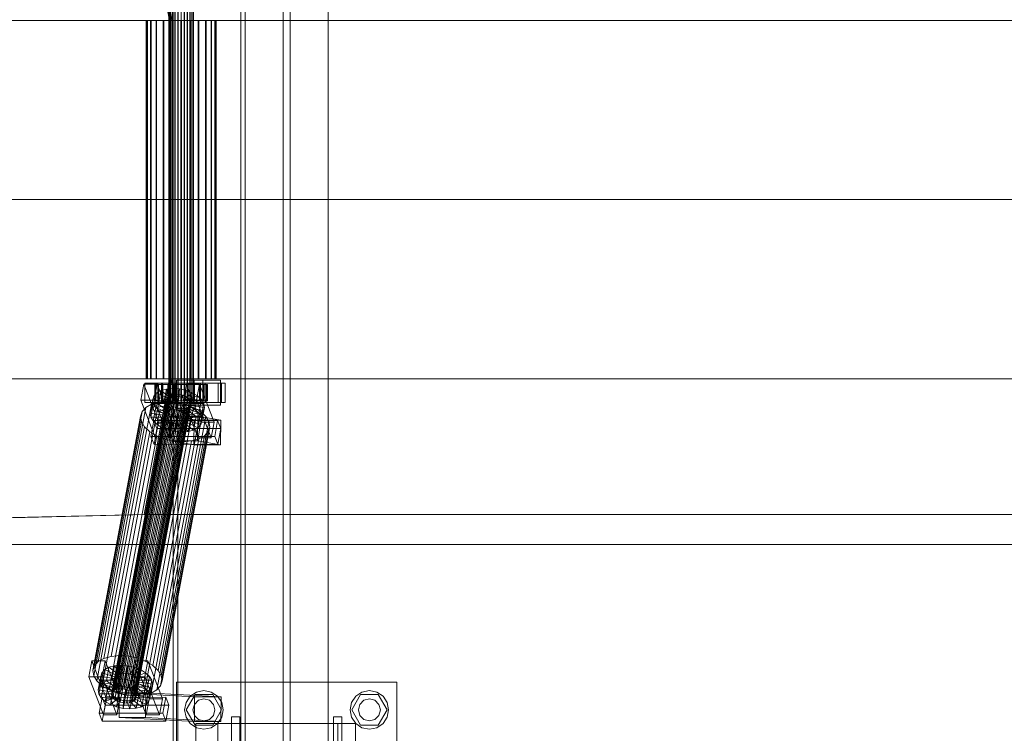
# Model space of a CAD drawing. Header units: millimetres. Extents: x -1970 to 61924, y -58230 to 6847.
# Tile 357 of 656: x 1812 to 2526, y -18387 to -17870. Entities that reach past the tile are written whole.
import ezdxf

# ---------------------------------------------------------------- set-up
doc = ezdxf.new("R2010")
doc.units = ezdxf.units.MM
doc.layers.add('superior_C01', color=7, linetype='Continuous', lineweight=0)

msp = doc.modelspace()

# ---------------------------------------------------------------- linework, layer by layer
at = {"layer": 'superior_C01'}
for p, q in [((1975.375, -17570), (1975.375, -18430)), ((2002.875, -17570), (2002.875, -18430)), ((2007.875, -18430), (2007.875, -17570)), ((2035.375, -18430), (2035.375, -17570)), ((1923.146, -17575), (1923.146, -18425)), ((1926.382, -18425), (1926.382, -17575)), ((1972.065, -18425), (1972.065, -17575)), ((1975.301, -17575), (1975.301, -18425)), ((1901.94, -17771.702), (1920.384, -17870)), ((1921.992, -17870), (1903.548, -17771.702)), ((1919.841, -18148), (1919.841, -17852)), ((1920.122, -18148), (1920.122, -17852)), ((1920.174, -18148), (1920.174, -17852)), ((1920.996, -18148), (1920.996, -17852)), ((1921.097, -18148), (1921.097, -17852)), ((1922.406, -18148), (1922.406, -17852)), ((1922.548, -18148), (1922.548, -17852)), ((1924.254, -18148), (1924.254, -17852)), ((1924.428, -18148), (1924.428, -17852)), ((1926.414, -18148), (1926.414, -17852)), ((1926.609, -18148), (1926.609, -17852)), ((1928.74, -18148), (1928.74, -17852)), ((1928.941, -18148), (1928.941, -17852)), ((1931.072, -18148), (1931.072, -17852)), ((1931.267, -18148), (1931.267, -17852)), ((1933.253, -18148), (1933.253, -17852)), ((1933.427, -18148), (1933.427, -17852)), ((1935.133, -18148), (1935.133, -17852)), ((1935.275, -18148), (1935.275, -17852)), ((1936.584, -18148), (1936.584, -17852)), ((1936.685, -18148), (1936.685, -17852)), ((1937.507, -17852), (1937.507, -18148)), ((1937.559, -18148), (1937.559, -17852)), ((1937.84, -18148), (1937.84, -17852)), ((995.816, -17870), (1920.384, -17870)), ((1921.992, -17870), (997.424, -17870)), ((1904.234, -17870), (1903.442, -17870)), ((1903.442, -17870), (1904.381, -17870)), ((1903.442, -18130), (1903.442, -17870)), ((1906.703, -17870), (1904.234, -17870)), ((1904.234, -18130), (1904.234, -17870)), ((1904.381, -17870), (1906.987, -17870)), ((1904.381, -18130), (1904.381, -17870)), ((1910.68, -17870), (1906.703, -17870)), ((1906.703, -18130), (1906.703, -17870)), ((1906.987, -17870), (1911.082, -17870)), ((1906.987, -18130), (1906.987, -17870)), ((1915.895, -17870), (1910.68, -17870)), ((1910.68, -18130), (1910.68, -17870)), ((1911.082, -17870), (1916.388, -17870)), ((1911.082, -18130), (1911.082, -17870)), ((1921.992, -17870), (1915.895, -17870)), ((1915.895, -18130), (1915.895, -17870)), ((1916.388, -17870), (1922.542, -17870)), ((1916.388, -18130), (1916.388, -17870)), ((1920.384, -17870), (1920.384, -18000)), ((1920.384, -17870), (2864.544, -17870)), ((1921.992, -18000), (1921.992, -17870)), ((2866.152, -17870), (1921.992, -17870)), ((1928.556, -17870), (1921.992, -17870)), ((1921.992, -18130), (1921.992, -17870)), ((1922.542, -17870), (1929.125, -17870)), ((1922.542, -18130), (1922.542, -17870)), ((1935.139, -17870), (1928.556, -17870)), ((1928.556, -18130), (1928.556, -17870)), ((1929.125, -17870), (1935.689, -17870)), ((1929.125, -18130), (1929.125, -17870)), ((1941.293, -17870), (1935.139, -17870)), ((1935.139, -18130), (1935.139, -17870)), ((1935.689, -17870), (1941.786, -17870)), ((1935.689, -18130), (1935.689, -17870)), ((1946.599, -17870), (1941.293, -17870)), ((1941.293, -18130), (1941.293, -17870)), ((1941.786, -17870), (1947.001, -17870)), ((1941.786, -18130), (1941.786, -17870)), ((1950.694, -17870), (1946.599, -17870)), ((1946.599, -18130), (1946.599, -17870)), ((1947.001, -17870), (1950.978, -17870)), ((1947.001, -18130), (1947.001, -17870)), ((1953.3, -17870), (1950.694, -17870)), ((1950.694, -18130), (1950.694, -17870)), ((1950.978, -17870), (1953.447, -17870)), ((1950.978, -18130), (1950.978, -17870)), ((1954.239, -17870), (1953.3, -17870)), ((1953.3, -17870), (1953.3, -18130)), ((1953.447, -17870), (1954.239, -17870)), ((1953.447, -18130), (1953.447, -17870)), ((1954.239, -18130), (1954.239, -17870)), ((995.816, -18000), (1920.384, -18000)), ((1921.992, -18000), (997.424, -18000)), ((1920.384, -18000), (1920.384, -18130)), ((1920.384, -18000), (2864.544, -18000)), ((1921.992, -18130), (1921.992, -18000)), ((2866.152, -18000), (1921.992, -18000)), ((995.816, -18130), (1920.384, -18130)), ((1921.992, -18130), (997.424, -18130)), ((1901.79, -18133.859), (1899.638, -18145.327)), ((1911.419, -18133.847), (1901.79, -18133.859)), ((1912.422, -18161.391), (1901.79, -18133.859)), ((1920.384, -18130), (1901.94, -18228.298)), ((1912.047, -18133), (1902.417, -18133)), ((1902.417, -18133), (1902.417, -18147)), ((1915.359, -18133), (1902.417, -18133)), ((1904.381, -18130), (1903.442, -18130)), ((1903.442, -18130), (1904.234, -18130)), ((1903.548, -18228.298), (1921.992, -18130)), ((1904.234, -18130), (1906.703, -18130)), ((1906.987, -18130), (1904.381, -18130)), ((1906.703, -18130), (1910.68, -18130)), ((1911.082, -18130), (1906.987, -18130)), ((1909.267, -18145.315), (1911.419, -18133.847)), ((1910.434, -18134), (1909.842, -18134)), ((1909.842, -18134), (1919.841, -18134)), ((1909.842, -18146), (1909.842, -18134)), ((1909.842, -18134), (1910.544, -18134)), ((1912.281, -18134), (1910.434, -18134)), ((1910.434, -18134), (1920.122, -18134)), ((1910.434, -18146), (1910.434, -18134)), ((1910.544, -18134), (1920.174, -18134)), ((1910.544, -18146), (1910.544, -18134)), ((1910.544, -18134), (1912.493, -18134)), ((1910.68, -18130), (1915.895, -18130)), ((1916.388, -18130), (1911.082, -18130)), ((1911.419, -18133.847), (1922.052, -18161.379)), ((1958.153, -18133), (1911.93, -18133)), ((1911.93, -18133), (1911.93, -18147)), ((1914.627, -18133), (1911.93, -18133)), ((1912.047, -18147), (1912.047, -18133)), ((1912.047, -18133), (1924.988, -18133)), ((1915.256, -18134), (1912.281, -18134)), ((1912.281, -18134), (1920.996, -18134)), ((1912.281, -18146), (1912.281, -18134)), ((1912.493, -18134), (1921.097, -18134)), ((1912.493, -18146), (1912.493, -18134)), ((1912.493, -18134), (1915.557, -18134)), ((1914.627, -18147), (1914.627, -18133)), ((1914.627, -18133), (1960.849, -18133)), ((1919.157, -18134), (1915.256, -18134)), ((1915.256, -18134), (1922.406, -18134)), ((1915.256, -18146), (1915.256, -18134)), ((1915.359, -18147), (1915.359, -18133)), ((1915.359, -18133), (1924.988, -18133)), ((1915.557, -18134), (1922.548, -18134)), ((1915.557, -18146), (1915.557, -18134)), ((1915.557, -18134), (1919.525, -18134)), ((1915.895, -18130), (1921.992, -18130)), ((1922.542, -18130), (1916.388, -18130)), ((1923.718, -18134), (1919.157, -18134)), ((1919.157, -18134), (1924.254, -18134)), ((1919.157, -18146), (1919.157, -18134)), ((1919.525, -18134), (1924.428, -18134)), ((1919.525, -18146), (1919.525, -18134)), ((1919.525, -18134), (1924.129, -18134)), ((1919.841, -18134), (1920.122, -18134)), ((1919.841, -18134), (1919.841, -18146)), ((1920.174, -18134), (1919.841, -18134)), ((1920.122, -18134), (1920.996, -18134)), ((1920.122, -18134), (1920.122, -18146)), ((1920.174, -18134), (1920.174, -18146)), ((1921.097, -18134), (1920.174, -18134)), ((1920.384, -18130), (2864.544, -18130)), ((1920.996, -18134), (1922.406, -18134)), ((1920.996, -18134), (1920.996, -18146)), ((1921.097, -18134), (1921.097, -18146)), ((1922.548, -18134), (1921.097, -18134)), ((2866.152, -18130), (1921.992, -18130)), ((1921.992, -18130), (1928.556, -18130)), ((1922.406, -18134), (1924.254, -18134)), ((1922.406, -18134), (1922.406, -18146)), ((1929.125, -18130), (1922.542, -18130)), ((1922.548, -18134), (1922.548, -18146)), ((1924.428, -18134), (1922.548, -18134)), ((1928.628, -18134), (1923.718, -18134)), ((1923.718, -18134), (1926.414, -18134)), ((1923.718, -18146), (1923.718, -18134)), ((1924.129, -18134), (1926.609, -18134)), ((1924.129, -18146), (1924.129, -18134)), ((1924.129, -18134), (1929.053, -18134)), ((1924.254, -18134), (1926.414, -18134)), ((1924.254, -18134), (1924.254, -18146)), ((1924.428, -18134), (1924.428, -18146)), ((1926.609, -18134), (1924.428, -18134)), ((1924.988, -18133), (1924.988, -18147)), ((1944.671, -18131), (1925.412, -18131)), ((1925.412, -18131), (1925.412, -18149)), ((1938.246, -18131), (1925.412, -18131)), ((1926.414, -18134), (1928.74, -18134)), ((1926.414, -18134), (1926.414, -18146)), ((1926.609, -18134), (1926.609, -18146)), ((1928.941, -18134), (1926.609, -18134)), ((1928.556, -18130), (1935.139, -18130)), ((1933.552, -18134), (1928.628, -18134)), ((1928.628, -18134), (1928.74, -18134)), ((1928.628, -18146), (1928.628, -18134)), ((1928.74, -18134), (1931.072, -18134)), ((1928.74, -18134), (1928.74, -18146)), ((1929.053, -18134), (1928.941, -18134)), ((1928.941, -18134), (1928.941, -18146)), ((1931.267, -18134), (1928.941, -18134)), ((1929.053, -18146), (1929.053, -18134)), ((1929.053, -18134), (1933.963, -18134)), ((1935.689, -18130), (1929.125, -18130)), ((1932.604, -18133.821), (1930.453, -18145.289)), ((1933.552, -18134), (1931.072, -18134)), ((1931.072, -18134), (1933.253, -18134)), ((1931.072, -18134), (1931.072, -18146)), ((1933.963, -18134), (1931.267, -18134)), ((1931.267, -18134), (1931.267, -18146)), ((1933.427, -18134), (1931.267, -18134)), ((1942.234, -18133.809), (1932.604, -18133.821)), ((1943.237, -18161.353), (1932.604, -18133.821)), ((1942.862, -18133), (1933.232, -18133)), ((1933.232, -18133), (1933.232, -18147)), ((1946.174, -18133), (1933.232, -18133)), ((1938.156, -18134), (1933.253, -18134)), ((1933.253, -18134), (1935.133, -18134)), ((1933.253, -18134), (1933.253, -18146)), ((1938.524, -18134), (1933.427, -18134)), ((1933.427, -18134), (1933.427, -18146)), ((1935.275, -18134), (1933.427, -18134)), ((1938.156, -18134), (1933.552, -18134)), ((1933.552, -18146), (1933.552, -18134)), ((1933.963, -18146), (1933.963, -18134)), ((1933.963, -18134), (1938.524, -18134)), ((1942.124, -18134), (1935.133, -18134)), ((1935.133, -18134), (1936.584, -18134)), ((1935.133, -18134), (1935.133, -18146)), ((1935.139, -18130), (1941.293, -18130)), ((1942.425, -18134), (1935.275, -18134)), ((1935.275, -18134), (1935.275, -18146)), ((1936.685, -18134), (1935.275, -18134)), ((1941.786, -18130), (1935.689, -18130)), ((1945.188, -18134), (1936.584, -18134)), ((1936.584, -18134), (1937.507, -18134)), ((1936.584, -18134), (1936.584, -18146)), ((1945.4, -18134), (1936.685, -18134)), ((1936.685, -18134), (1936.685, -18146)), ((1937.559, -18134), (1936.685, -18134)), ((1937.507, -18134), (1947.137, -18134)), ((1937.507, -18146), (1937.507, -18134)), ((1937.507, -18134), (1937.84, -18134)), ((1947.247, -18134), (1937.559, -18134)), ((1937.559, -18134), (1937.559, -18146)), ((1937.84, -18134), (1937.559, -18134)), ((1947.839, -18134), (1937.84, -18134)), ((1937.84, -18134), (1937.84, -18146)), ((1942.124, -18134), (1938.156, -18134)), ((1938.156, -18146), (1938.156, -18134)), ((1938.246, -18149), (1938.246, -18131)), ((1938.246, -18131), (1957.505, -18131)), ((1938.524, -18146), (1938.524, -18134)), ((1938.524, -18134), (1942.425, -18134)), ((1940.082, -18145.277), (1942.234, -18133.809)), ((1941.293, -18130), (1946.599, -18130)), ((1947.001, -18130), (1941.786, -18130)), ((1945.188, -18134), (1942.124, -18134)), ((1942.124, -18146), (1942.124, -18134)), ((1942.234, -18133.809), (1952.867, -18161.341)), ((1942.425, -18146), (1942.425, -18134)), ((1942.425, -18134), (1945.4, -18134)), ((1942.862, -18147), (1942.862, -18133)), ((1942.862, -18133), (1955.803, -18133)), ((1944.671, -18149), (1944.671, -18131)), ((1944.671, -18131), (1957.505, -18131)), ((1947.137, -18134), (1945.188, -18134)), ((1945.188, -18146), (1945.188, -18134)), ((1945.4, -18146), (1945.4, -18134)), ((1945.4, -18134), (1947.247, -18134)), ((1946.174, -18147), (1946.174, -18133)), ((1946.174, -18133), (1955.803, -18133)), ((1946.599, -18130), (1950.694, -18130)), ((1950.978, -18130), (1947.001, -18130)), ((1947.137, -18134), (1947.137, -18146)), ((1947.839, -18134), (1947.137, -18134)), ((1947.247, -18146), (1947.247, -18134)), ((1947.247, -18134), (1947.839, -18134)), ((1947.839, -18146), (1947.839, -18134)), ((1950.694, -18130), (1953.3, -18130)), ((1953.447, -18130), (1950.978, -18130)), ((1953.3, -18130), (1954.239, -18130)), ((1954.239, -18130), (1953.447, -18130)), ((1955.803, -18133), (1955.803, -18147)), ((1957.505, -18131), (1957.505, -18149)), ((1958.153, -18147), (1958.153, -18133)), ((1958.153, -18133), (1960.849, -18133)), ((1960.849, -18133), (1960.849, -18147)), ((1881.084, -18355.541), (1921.201, -18141.742)), ((1882.975, -18355.022), (1923.092, -18141.224)), ((1885.15, -18354.844), (1925.267, -18141.045)), ((1887.461, -18355.017), (1927.578, -18141.218)), ((1889.751, -18355.53), (1929.867, -18141.731)), ((1911.039, -18140.156), (1909.003, -18142.416)), ((1909.195, -18149.985), (1911.039, -18140.156)), ((1914.16, -18138.419), (1911.039, -18140.156)), ((1911.039, -18140.156), (1919.415, -18144.203)), ((1912.315, -18148.249), (1914.16, -18138.419)), ((1918.152, -18137.325), (1914.16, -18138.419)), ((1914.16, -18138.419), (1920.893, -18143.38)), ((1916.308, -18147.155), (1918.152, -18137.325)), ((1922.744, -18136.948), (1918.152, -18137.325)), ((1918.152, -18137.325), (1922.784, -18142.862)), ((1921.201, -18141.742), (1919.722, -18142.565)), ((1920.9, -18146.777), (1922.744, -18136.948)), ((1923.092, -18141.224), (1921.201, -18141.742)), ((1927.623, -18137.313), (1922.744, -18136.948)), ((1922.744, -18136.948), (1924.959, -18142.683)), ((1925.267, -18141.045), (1923.092, -18141.224)), ((1927.578, -18141.218), (1925.267, -18141.045)), ((1925.779, -18147.143), (1927.623, -18137.313)), ((1927.623, -18137.313), (1927.27, -18142.856)), ((1929.867, -18141.731), (1927.578, -18141.218)), ((1932.456, -18138.396), (1927.623, -18137.313)), ((1932.456, -18138.396), (1929.56, -18143.369)), ((1931.979, -18142.549), (1929.867, -18141.731)), ((1930.612, -18148.226), (1932.456, -18138.396)), ((1936.914, -18140.123), (1931.672, -18144.188)), ((1936.914, -18140.123), (1932.456, -18138.396)), ((1935.07, -18149.953), (1936.914, -18140.123)), ((1940.694, -18142.377), (1936.914, -18140.123)), ((1872.808, -18332.659), (1907.391, -18148.35)), ((1878.145, -18331.197), (1912.728, -18146.887)), ((1878.257, -18358.68), (1918.373, -18144.881)), ((1878.477, -18360.017), (1918.594, -18146.218)), ((1878.642, -18357.434), (1918.758, -18143.635)), ((1879.289, -18361.352), (1919.405, -18147.554)), ((1879.606, -18356.363), (1919.722, -18142.565)), ((1880.635, -18362.596), (1920.752, -18148.798)), ((1884.284, -18330.692), (1918.867, -18146.383)), ((1890.806, -18331.181), (1925.39, -18146.872)), ((1891.863, -18356.348), (1931.979, -18142.549)), ((1893.653, -18357.415), (1933.769, -18143.617)), ((1894.999, -18358.659), (1935.116, -18144.861)), ((1895.646, -18362.578), (1935.763, -18148.779)), ((1935.927, -18146.196), (1895.811, -18359.995)), ((1896.031, -18361.332), (1936.148, -18147.533)), ((1897.268, -18332.629), (1931.851, -18148.32)), ((1899.638, -18145.327), (1909.267, -18145.315)), ((1899.638, -18145.327), (1910.27, -18172.859)), ((1902.417, -18147), (1912.047, -18147)), ((1902.417, -18147), (1915.359, -18147)), ((1907.391, -18148.35), (1903.22, -18150.672)), ((1906.346, -18154.877), (1908.191, -18145.047)), ((1906.812, -18157.698), (1908.657, -18147.868)), ((1907.159, -18152.246), (1909.003, -18142.416)), ((1912.728, -18146.887), (1907.391, -18148.35)), ((1909.003, -18142.416), (1908.191, -18145.047)), ((1908.191, -18145.047), (1918.066, -18146.52)), ((1908.191, -18145.047), (1908.657, -18147.868)), ((1908.657, -18147.868), (1918.286, -18147.856)), ((1908.657, -18147.868), (1910.369, -18150.688)), ((1909.003, -18142.416), (1918.451, -18145.274)), ((1909.195, -18149.985), (1912.315, -18148.249)), ((1919.9, -18172.847), (1909.267, -18145.315)), ((1919.841, -18146), (1909.842, -18146)), ((1909.842, -18146), (1910.434, -18146)), ((1910.544, -18146), (1909.842, -18146)), ((1920.122, -18146), (1910.434, -18146)), ((1910.434, -18146), (1912.281, -18146)), ((1920.174, -18146), (1910.544, -18146)), ((1912.493, -18146), (1910.544, -18146)), ((1911.93, -18147), (1958.153, -18147)), ((1911.93, -18147), (1914.627, -18147)), ((1924.988, -18147), (1912.047, -18147)), ((1920.996, -18146), (1912.281, -18146)), ((1912.281, -18146), (1915.256, -18146)), ((1912.315, -18148.249), (1916.308, -18147.155)), ((1919.049, -18153.21), (1912.315, -18148.249)), ((1921.097, -18146), (1912.493, -18146)), ((1915.557, -18146), (1912.493, -18146)), ((1918.867, -18146.383), (1912.728, -18146.887)), ((1960.849, -18147), (1914.627, -18147)), ((1922.406, -18146), (1915.256, -18146)), ((1915.256, -18146), (1919.157, -18146)), ((1924.988, -18147), (1915.359, -18147)), ((1922.548, -18146), (1915.557, -18146)), ((1919.525, -18146), (1915.557, -18146)), ((1918.066, -18146.52), (1916.221, -18156.35)), ((1916.308, -18147.155), (1920.9, -18146.777)), ((1920.94, -18152.692), (1916.308, -18147.155)), ((1918.286, -18147.856), (1916.442, -18157.686)), ((1918.451, -18145.274), (1916.606, -18155.103)), ((1919.415, -18144.203), (1917.571, -18154.033)), ((1918.066, -18146.52), (1918.451, -18145.274)), ((1918.286, -18147.856), (1918.066, -18146.52)), ((1919.098, -18149.192), (1918.286, -18147.856)), ((1918.758, -18143.635), (1918.373, -18144.881)), ((1918.373, -18144.881), (1918.594, -18146.218)), ((1918.451, -18145.274), (1919.415, -18144.203)), ((1918.594, -18146.218), (1919.405, -18147.554)), ((1919.722, -18142.565), (1918.758, -18143.635)), ((1925.39, -18146.872), (1918.867, -18146.383)), ((1920.893, -18143.38), (1919.049, -18153.21)), ((1924.254, -18146), (1919.157, -18146)), ((1919.157, -18146), (1923.718, -18146)), ((1919.405, -18147.554), (1920.752, -18148.798)), ((1919.415, -18144.203), (1920.893, -18143.38)), ((1924.428, -18146), (1919.525, -18146)), ((1924.129, -18146), (1919.525, -18146)), ((1920.122, -18146), (1919.841, -18146)), ((1919.841, -18146), (1920.174, -18146)), ((1920.174, -18148), (1919.841, -18148)), ((1919.841, -18148), (1920.122, -18148)), ((1920.996, -18146), (1920.122, -18146)), ((1920.122, -18148), (1920.996, -18148)), ((1920.174, -18146), (1921.097, -18146)), ((1921.097, -18148), (1920.174, -18148)), ((1920.752, -18148.798), (1922.542, -18149.865)), ((1920.893, -18143.38), (1922.784, -18142.862)), ((1923.115, -18152.513), (1920.9, -18146.777)), ((1920.9, -18146.777), (1925.779, -18147.143)), ((1922.784, -18142.862), (1920.94, -18152.692)), ((1922.406, -18146), (1920.996, -18146)), ((1920.996, -18148), (1922.406, -18148)), ((1921.097, -18146), (1922.548, -18146)), ((1922.548, -18148), (1921.097, -18148)), ((1924.254, -18146), (1922.406, -18146)), ((1922.406, -18148), (1924.254, -18148)), ((1922.548, -18146), (1924.428, -18146)), ((1924.428, -18148), (1922.548, -18148)), ((1922.784, -18142.862), (1924.959, -18142.683)), ((1924.959, -18142.683), (1923.115, -18152.513)), ((1926.414, -18146), (1923.718, -18146)), ((1923.718, -18146), (1928.628, -18146)), ((1926.609, -18146), (1924.129, -18146)), ((1929.053, -18146), (1924.129, -18146)), ((1926.414, -18146), (1924.254, -18146)), ((1924.254, -18148), (1926.414, -18148)), ((1924.428, -18146), (1926.609, -18146)), ((1926.609, -18148), (1924.428, -18148)), ((1924.959, -18142.683), (1927.27, -18142.856)), ((1931.851, -18148.32), (1925.39, -18146.872)), ((1925.412, -18149), (1944.671, -18149)), ((1938.246, -18149), (1925.412, -18149)), ((1927.27, -18142.856), (1925.426, -18152.686)), ((1925.426, -18152.686), (1925.779, -18147.143)), ((1925.779, -18147.143), (1930.612, -18148.226)), ((1928.74, -18146), (1926.414, -18146)), ((1926.414, -18148), (1928.74, -18148)), ((1926.609, -18146), (1928.941, -18146)), ((1928.941, -18148), (1926.609, -18148)), ((1927.27, -18142.856), (1929.56, -18143.369)), ((1929.56, -18143.369), (1927.715, -18153.199)), ((1927.715, -18153.199), (1930.612, -18148.226)), ((1928.74, -18146), (1928.628, -18146)), ((1928.628, -18146), (1933.552, -18146)), ((1931.072, -18146), (1928.74, -18146)), ((1928.74, -18148), (1931.072, -18148)), ((1928.941, -18146), (1929.053, -18146)), ((1928.941, -18146), (1931.267, -18146)), ((1931.267, -18148), (1928.941, -18148)), ((1933.963, -18146), (1929.053, -18146)), ((1929.56, -18143.369), (1931.672, -18144.188)), ((1931.672, -18144.188), (1929.827, -18154.017)), ((1930.453, -18145.289), (1940.082, -18145.277)), ((1930.453, -18145.289), (1941.085, -18172.821)), ((1930.612, -18148.226), (1935.07, -18149.953)), ((1933.253, -18146), (1931.072, -18146)), ((1931.072, -18146), (1933.552, -18146)), ((1931.072, -18148), (1933.253, -18148)), ((1931.267, -18146), (1933.963, -18146)), ((1931.267, -18146), (1933.427, -18146)), ((1933.427, -18148), (1931.267, -18148)), ((1933.462, -18145.255), (1931.617, -18155.085)), ((1931.672, -18144.188), (1933.462, -18145.255)), ((1937.811, -18150.629), (1931.851, -18148.32)), ((1933.769, -18143.617), (1931.979, -18142.549)), ((1934.808, -18146.499), (1932.964, -18156.329)), ((1933.232, -18147), (1942.862, -18147)), ((1933.232, -18147), (1946.174, -18147)), ((1935.133, -18146), (1933.253, -18146)), ((1933.253, -18146), (1938.156, -18146)), ((1933.253, -18148), (1935.133, -18148)), ((1933.427, -18146), (1938.524, -18146)), ((1933.427, -18146), (1935.275, -18146)), ((1935.275, -18148), (1933.427, -18148)), ((1940.694, -18142.377), (1933.462, -18145.255)), ((1933.462, -18145.255), (1934.808, -18146.499)), ((1933.552, -18146), (1938.156, -18146)), ((1935.116, -18144.861), (1933.769, -18143.617)), ((1933.775, -18157.665), (1935.62, -18147.835)), ((1938.524, -18146), (1933.963, -18146)), ((1934.798, -18149.85), (1935.763, -18148.779)), ((1943.537, -18145.003), (1934.808, -18146.499)), ((1934.808, -18146.499), (1935.62, -18147.835)), ((1935.927, -18146.196), (1935.116, -18144.861)), ((1936.584, -18146), (1935.133, -18146)), ((1935.133, -18146), (1942.124, -18146)), ((1935.133, -18148), (1936.584, -18148)), ((1935.275, -18146), (1942.425, -18146)), ((1935.275, -18146), (1936.685, -18146)), ((1936.685, -18148), (1935.275, -18148)), ((1935.62, -18147.835), (1945.249, -18147.823)), ((1935.62, -18147.835), (1935.84, -18149.171)), ((1935.763, -18148.779), (1936.148, -18147.533)), ((1936.148, -18147.533), (1935.927, -18146.196)), ((1937.507, -18146), (1936.584, -18146)), ((1936.584, -18146), (1945.188, -18146)), ((1936.584, -18148), (1937.507, -18148)), ((1936.685, -18146), (1945.4, -18146)), ((1936.685, -18146), (1937.559, -18146)), ((1937.559, -18148), (1936.685, -18148)), ((1947.137, -18146), (1937.507, -18146)), ((1937.84, -18146), (1937.507, -18146)), ((1937.507, -18148), (1937.84, -18148)), ((1937.559, -18146), (1947.247, -18146)), ((1937.559, -18146), (1937.84, -18146)), ((1937.84, -18148), (1937.559, -18148)), ((1937.84, -18146), (1947.839, -18146)), ((1938.156, -18146), (1942.124, -18146)), ((1957.505, -18149), (1938.246, -18149)), ((1942.425, -18146), (1938.524, -18146)), ((1938.849, -18152.207), (1940.694, -18142.377)), ((1950.715, -18172.809), (1940.082, -18145.277)), ((1943.537, -18145.003), (1940.694, -18142.377)), ((1941.692, -18154.833), (1943.537, -18145.003)), ((1942.124, -18146), (1945.188, -18146)), ((1945.4, -18146), (1942.425, -18146)), ((1955.803, -18147), (1942.862, -18147)), ((1945.249, -18147.823), (1943.405, -18157.653)), ((1945.249, -18147.823), (1943.537, -18145.003)), ((1957.505, -18149), (1944.671, -18149)), ((1945.188, -18146), (1947.137, -18146)), ((1945.715, -18150.644), (1945.249, -18147.823)), ((1947.247, -18146), (1945.4, -18146)), ((1955.803, -18147), (1946.174, -18147)), ((1947.137, -18146), (1947.839, -18146)), ((1947.839, -18146), (1947.247, -18146)), ((1960.849, -18147), (1958.153, -18147)), ((1865.915, -18338.003), (1900.498, -18153.694)), ((1868.637, -18334.981), (1903.22, -18150.672)), ((1882.425, -18363.664), (1922.542, -18149.865)), ((1884.537, -18364.482), (1924.654, -18150.683)), ((1886.827, -18364.995), (1926.943, -18151.196)), ((1889.138, -18365.168), (1929.254, -18151.369)), ((1891.313, -18364.989), (1931.429, -18151.191)), ((1893.204, -18364.471), (1933.32, -18150.672)), ((1894.682, -18363.648), (1934.798, -18149.85)), ((1900.498, -18153.694), (1899.412, -18157.211)), ((1903.22, -18150.672), (1900.498, -18153.694)), ((1903.228, -18334.938), (1937.811, -18150.629)), ((1906.346, -18154.877), (1907.159, -18152.246)), ((1916.221, -18156.35), (1906.346, -18154.877)), ((1906.812, -18157.698), (1906.346, -18154.877)), ((1907.159, -18152.246), (1909.195, -18149.985)), ((1916.606, -18155.103), (1907.159, -18152.246)), ((1908.28, -18337.95), (1942.863, -18153.641)), ((1908.525, -18160.518), (1910.369, -18150.688)), ((1917.571, -18154.033), (1909.195, -18149.985)), ((1910.369, -18150.688), (1919.098, -18149.192)), ((1910.369, -18150.688), (1913.212, -18153.314)), ((1911.368, -18163.144), (1913.212, -18153.314)), ((1913.212, -18153.314), (1920.444, -18150.436)), ((1913.212, -18153.314), (1916.992, -18155.567)), ((1915.147, -18165.397), (1916.992, -18155.567)), ((1916.606, -18155.103), (1916.221, -18156.35)), ((1917.571, -18154.033), (1916.606, -18155.103)), ((1916.992, -18155.567), (1922.234, -18151.503)), ((1916.992, -18155.567), (1921.45, -18157.295)), ((1919.098, -18149.192), (1917.253, -18159.022)), ((1919.049, -18153.21), (1917.571, -18154.033)), ((1920.444, -18150.436), (1918.6, -18160.266)), ((1920.94, -18152.692), (1919.049, -18153.21)), ((1920.444, -18150.436), (1919.098, -18149.192)), ((1922.234, -18151.503), (1920.39, -18161.333)), ((1922.234, -18151.503), (1920.444, -18150.436)), ((1923.115, -18152.513), (1920.94, -18152.692)), ((1921.45, -18157.295), (1924.346, -18152.321)), ((1924.346, -18152.321), (1922.234, -18151.503)), ((1924.346, -18152.321), (1922.502, -18162.151)), ((1922.542, -18149.865), (1924.654, -18150.683)), ((1925.426, -18152.686), (1923.115, -18152.513)), ((1926.636, -18152.835), (1924.346, -18152.321)), ((1924.654, -18150.683), (1926.943, -18151.196)), ((1926.636, -18152.835), (1924.791, -18162.664)), ((1927.715, -18153.199), (1925.426, -18152.686)), ((1926.283, -18158.378), (1926.636, -18152.835)), ((1928.947, -18153.008), (1926.636, -18152.835)), ((1926.943, -18151.196), (1929.254, -18151.369)), ((1928.947, -18153.008), (1927.102, -18162.837)), ((1929.827, -18154.017), (1927.715, -18153.199)), ((1931.122, -18152.829), (1928.947, -18153.008)), ((1931.162, -18158.743), (1928.947, -18153.008)), ((1929.254, -18151.369), (1931.429, -18151.191)), ((1931.122, -18152.829), (1929.277, -18162.659)), ((1929.827, -18154.017), (1935.07, -18149.953)), ((1931.617, -18155.085), (1929.827, -18154.017)), ((1933.013, -18152.311), (1931.122, -18152.829)), ((1935.754, -18158.366), (1931.122, -18152.829)), ((1933.013, -18152.311), (1931.168, -18162.14)), ((1931.429, -18151.191), (1933.32, -18150.672)), ((1931.617, -18155.085), (1938.849, -18152.207)), ((1932.964, -18156.329), (1931.617, -18155.085)), ((1934.491, -18151.488), (1932.647, -18161.318)), ((1932.964, -18156.329), (1941.692, -18154.833)), ((1934.491, -18151.488), (1933.013, -18152.311)), ((1939.746, -18157.272), (1933.013, -18152.311)), ((1933.32, -18150.672), (1934.798, -18149.85)), ((1935.455, -18150.417), (1933.611, -18160.247)), ((1935.84, -18149.171), (1933.996, -18159.001)), ((1935.455, -18150.417), (1934.491, -18151.488)), ((1942.867, -18155.535), (1934.491, -18151.488)), ((1935.07, -18149.953), (1938.849, -18152.207)), ((1935.84, -18149.171), (1935.455, -18150.417)), ((1944.903, -18153.275), (1935.455, -18150.417)), ((1945.715, -18150.644), (1935.84, -18149.171)), ((1942.863, -18153.641), (1937.811, -18150.629)), ((1938.849, -18152.207), (1941.692, -18154.833)), ((1939.746, -18157.272), (1942.867, -18155.535)), ((1941.022, -18165.365), (1942.867, -18155.535)), ((1941.692, -18154.833), (1943.405, -18157.653)), ((1946.663, -18157.152), (1942.863, -18153.641)), ((1942.867, -18155.535), (1944.903, -18153.275)), ((1943.058, -18163.105), (1944.903, -18153.275)), ((1943.871, -18160.474), (1945.715, -18150.644)), ((1944.903, -18153.275), (1945.715, -18150.644)), ((1864.829, -18341.52), (1899.412, -18157.211)), ((1865.451, -18345.291), (1900.034, -18160.982)), ((1899.412, -18157.211), (1900.034, -18160.982)), ((1900.034, -18160.982), (1902.324, -18164.752)), ((1916.442, -18157.686), (1906.812, -18157.698)), ((1908.525, -18160.518), (1906.812, -18157.698)), ((1909.09, -18160.247), (1906.939, -18171.715)), ((1917.253, -18159.022), (1908.525, -18160.518)), ((1911.368, -18163.144), (1908.525, -18160.518)), ((1955.313, -18160.19), (1909.09, -18160.247)), ((1911.306, -18165.983), (1909.09, -18160.247)), ((1910.27, -18172.859), (1912.422, -18161.391)), ((1918.6, -18160.266), (1911.368, -18163.144)), ((1915.147, -18165.397), (1911.368, -18163.144)), ((1912.08, -18341.461), (1946.663, -18157.152)), ((1912.422, -18161.391), (1922.052, -18161.379)), ((1948.953, -18160.922), (1914.37, -18345.231)), ((1920.39, -18161.333), (1915.147, -18165.397)), ((1916.221, -18156.35), (1916.442, -18157.686)), ((1916.442, -18157.686), (1917.253, -18159.022)), ((1917.253, -18159.022), (1918.6, -18160.266)), ((1918.6, -18160.266), (1920.39, -18161.333)), ((1919.605, -18167.125), (1921.45, -18157.295)), ((1922.502, -18162.151), (1919.605, -18167.125)), ((1922.052, -18161.379), (1919.9, -18172.847)), ((1920.39, -18161.333), (1922.502, -18162.151)), ((1921.608, -18156.962), (1921.384, -18174.943)), ((1921.45, -18157.295), (1926.283, -18158.378)), ((1940.867, -18156.962), (1921.608, -18156.962)), ((1938.352, -18159.83), (1921.608, -18156.962)), ((1922.502, -18162.151), (1924.791, -18162.664)), ((1924.439, -18168.208), (1926.283, -18158.378)), ((1924.791, -18162.664), (1924.439, -18168.208)), ((1924.791, -18162.664), (1927.102, -18162.837)), ((1926.283, -18158.378), (1931.162, -18158.743)), ((1927.102, -18162.837), (1929.277, -18162.659)), ((1927.102, -18162.837), (1929.317, -18168.573)), ((1929.277, -18162.659), (1931.168, -18162.14)), ((1929.277, -18162.659), (1933.909, -18168.196)), ((1929.317, -18168.573), (1931.162, -18158.743)), ((1931.162, -18158.743), (1935.754, -18158.366)), ((1931.168, -18162.14), (1932.647, -18161.318)), ((1931.168, -18162.14), (1937.902, -18167.102)), ((1932.647, -18161.318), (1933.611, -18160.247)), ((1932.647, -18161.318), (1941.022, -18165.365)), ((1933.775, -18157.665), (1932.964, -18156.329)), ((1933.611, -18160.247), (1933.996, -18159.001)), ((1933.611, -18160.247), (1943.058, -18163.105)), ((1943.405, -18157.653), (1933.775, -18157.665)), ((1933.996, -18159.001), (1933.775, -18157.665)), ((1933.909, -18168.196), (1935.754, -18158.366)), ((1933.996, -18159.001), (1943.871, -18160.474)), ((1935.754, -18158.366), (1939.746, -18157.272)), ((1937.902, -18167.102), (1939.746, -18157.272)), ((1938.128, -18177.811), (1938.352, -18159.83)), ((1938.352, -18159.83), (1957.611, -18159.83)), ((1940.643, -18174.943), (1940.867, -18156.962)), ((1940.867, -18156.962), (1957.611, -18159.83)), ((1943.058, -18163.105), (1941.022, -18165.365)), ((1941.085, -18172.821), (1943.237, -18161.353)), ((1943.871, -18160.474), (1943.058, -18163.105)), ((1943.237, -18161.353), (1952.867, -18161.341)), ((1943.405, -18157.653), (1943.871, -18160.474)), ((1948.953, -18160.922), (1946.663, -18157.152)), ((1949.576, -18164.693), (1948.953, -18160.922)), ((1952.867, -18161.341), (1950.715, -18172.809)), ((1953.161, -18171.658), (1955.313, -18160.19)), ((1955.313, -18160.19), (1957.528, -18165.926)), ((1957.611, -18159.83), (1957.387, -18177.811)), ((1867.741, -18349.061), (1902.324, -18164.752)), ((1871.542, -18352.572), (1906.125, -18168.263)), ((1902.324, -18164.752), (1906.125, -18168.263)), ((1906.125, -18168.263), (1911.177, -18171.275)), ((1909.154, -18177.451), (1911.306, -18165.983)), ((1911.306, -18165.983), (1957.528, -18165.926)), ((1913.906, -18352.519), (1948.489, -18168.21)), ((1914.993, -18349.002), (1949.576, -18164.693)), ((1919.605, -18167.125), (1915.147, -18165.397)), ((1924.439, -18168.208), (1919.605, -18167.125)), ((1929.317, -18168.573), (1924.439, -18168.208)), ((1933.909, -18168.196), (1929.317, -18168.573)), ((1937.902, -18167.102), (1933.909, -18168.196)), ((1941.022, -18165.365), (1937.902, -18167.102)), ((1945.768, -18171.232), (1948.489, -18168.21)), ((1948.489, -18168.21), (1949.576, -18164.693)), ((1957.528, -18165.926), (1955.376, -18177.394)), ((1876.594, -18355.584), (1911.177, -18171.275)), ((1882.554, -18357.893), (1917.137, -18173.584)), ((1889.015, -18359.341), (1923.598, -18175.032)), ((1895.537, -18359.83), (1930.12, -18175.521)), ((1901.676, -18359.326), (1936.259, -18175.016)), ((1906.939, -18171.715), (1953.161, -18171.658)), ((1906.939, -18171.715), (1909.154, -18177.451)), ((1907.013, -18357.863), (1941.596, -18173.554)), ((1955.376, -18177.394), (1909.154, -18177.451)), ((1919.9, -18172.847), (1910.27, -18172.859)), ((1911.177, -18171.275), (1917.137, -18173.584)), ((1911.185, -18355.541), (1945.768, -18171.232)), ((1917.137, -18173.584), (1923.598, -18175.032)), ((1921.384, -18174.943), (1940.643, -18174.943)), ((1938.128, -18177.811), (1921.384, -18174.943)), ((1923.598, -18175.032), (1930.12, -18175.521)), ((1930.12, -18175.521), (1936.259, -18175.016)), ((1936.259, -18175.016), (1941.596, -18173.554)), ((1957.387, -18177.811), (1940.643, -18174.943)), ((1950.715, -18172.809), (1941.085, -18172.821)), ((1941.596, -18173.554), (1945.768, -18171.232)), ((1955.376, -18177.394), (1953.161, -18171.658)), ((1957.387, -18177.811), (1938.128, -18177.811)), ((1901.94, -18228.298), (995.816, -18250)), ((997.424, -18250), (1903.548, -18228.298)), ((1901.94, -18228.298), (1903.548, -18228.298)), ((2846.1, -18228.298), (1901.94, -18228.298)), ((1903.548, -18228.298), (2847.707, -18228.298)), ((10242.208, -18250), (1103.221, -18250)), ((1104.577, -18250), (10243.564, -18250)), ((1864.132, -18334.551), (1861.981, -18346.02)), ((1873.762, -18334.539), (1864.132, -18334.551)), ((1874.765, -18362.083), (1864.132, -18334.551)), ((1868.637, -18334.981), (1872.808, -18332.659)), ((1871.61, -18346.008), (1873.762, -18334.539)), ((1872.808, -18332.659), (1878.145, -18331.197)), ((1873.762, -18334.539), (1884.395, -18362.071)), ((1878.145, -18331.197), (1884.284, -18330.692)), ((1884.284, -18330.692), (1890.806, -18331.181)), ((1890.806, -18331.181), (1897.268, -18332.629)), ((1894.947, -18334.513), (1892.796, -18345.981)), ((1904.577, -18334.501), (1894.947, -18334.513)), ((1905.58, -18362.045), (1894.947, -18334.513)), ((1897.268, -18332.629), (1903.228, -18334.938)), ((1902.425, -18345.969), (1904.577, -18334.501)), ((1904.577, -18334.501), (1915.21, -18362.033)), ((1864.829, -18341.52), (1865.915, -18338.003)), ((1865.451, -18345.291), (1864.829, -18341.52)), ((1865.915, -18338.003), (1868.637, -18334.981)), ((1873.382, -18340.848), (1871.346, -18343.108)), ((1871.538, -18350.678), (1873.382, -18340.848)), ((1876.503, -18339.111), (1873.382, -18340.848)), ((1873.382, -18340.848), (1881.758, -18344.895)), ((1874.658, -18348.941), (1876.503, -18339.111)), ((1880.495, -18338.017), (1876.503, -18339.111)), ((1876.503, -18339.111), (1883.236, -18344.073)), ((1878.651, -18347.847), (1880.495, -18338.017)), ((1885.087, -18337.64), (1880.495, -18338.017)), ((1880.495, -18338.017), (1885.127, -18343.554)), ((1883.243, -18347.47), (1885.087, -18337.64)), ((1889.966, -18338.005), (1885.087, -18337.64)), ((1885.087, -18337.64), (1887.302, -18343.376)), ((1888.122, -18347.835), (1889.966, -18338.005)), ((1889.966, -18338.005), (1889.613, -18343.549)), ((1894.799, -18339.088), (1889.966, -18338.005)), ((1894.799, -18339.088), (1891.903, -18344.062)), ((1892.955, -18348.918), (1894.799, -18339.088)), ((1899.257, -18340.816), (1894.014, -18344.88)), ((1899.257, -18340.816), (1894.799, -18339.088)), ((1897.413, -18350.645), (1899.257, -18340.816)), ((1903.037, -18343.069), (1899.257, -18340.816)), ((1903.228, -18334.938), (1908.28, -18337.95)), ((1908.28, -18337.95), (1912.08, -18341.461)), ((1912.08, -18341.461), (1914.37, -18345.231)), ((1861.981, -18346.02), (1871.61, -18346.008)), ((1861.981, -18346.02), (1872.613, -18373.551)), ((1867.741, -18349.061), (1865.451, -18345.291)), ((1871.542, -18352.572), (1867.741, -18349.061)), ((1868.689, -18355.569), (1870.534, -18345.739)), ((1869.155, -18358.39), (1871, -18348.56)), ((1869.502, -18352.938), (1871.346, -18343.108)), ((1871.346, -18343.108), (1870.534, -18345.739)), ((1870.534, -18345.739), (1880.408, -18347.212)), ((1870.534, -18345.739), (1871, -18348.56)), ((1871, -18348.56), (1880.629, -18348.548)), ((1871, -18348.56), (1872.712, -18351.38)), ((1871.346, -18343.108), (1880.793, -18345.966)), ((1871.538, -18350.678), (1874.658, -18348.941)), ((1882.243, -18373.539), (1871.61, -18346.008)), ((1874.658, -18348.941), (1878.651, -18347.847)), ((1881.392, -18353.902), (1874.658, -18348.941)), ((1880.408, -18347.212), (1878.564, -18357.042)), ((1878.651, -18347.847), (1883.243, -18347.47)), ((1883.283, -18353.384), (1878.651, -18347.847)), ((1880.629, -18348.548), (1878.785, -18358.378)), ((1880.793, -18345.966), (1878.949, -18355.796)), ((1881.758, -18344.895), (1879.913, -18354.725)), ((1880.408, -18347.212), (1880.793, -18345.966)), ((1880.629, -18348.548), (1880.408, -18347.212)), ((1881.44, -18349.884), (1880.629, -18348.548)), ((1880.793, -18345.966), (1881.758, -18344.895)), ((1883.236, -18344.073), (1881.392, -18353.902)), ((1881.758, -18344.895), (1883.236, -18344.073)), ((1883.236, -18344.073), (1885.127, -18343.554)), ((1885.458, -18353.205), (1883.243, -18347.47)), ((1883.243, -18347.47), (1888.122, -18347.835)), ((1885.127, -18343.554), (1883.283, -18353.384)), ((1885.127, -18343.554), (1887.302, -18343.376)), ((1887.302, -18343.376), (1885.458, -18353.205)), ((1887.302, -18343.376), (1889.613, -18343.549)), ((1889.613, -18343.549), (1887.769, -18353.378)), ((1887.769, -18353.378), (1888.122, -18347.835)), ((1888.122, -18347.835), (1892.955, -18348.918)), ((1889.613, -18343.549), (1891.903, -18344.062)), ((1891.903, -18344.062), (1890.058, -18353.892)), ((1890.058, -18353.892), (1892.955, -18348.918)), ((1891.903, -18344.062), (1894.014, -18344.88)), ((1894.014, -18344.88), (1892.17, -18354.71)), ((1892.796, -18345.981), (1902.425, -18345.969)), ((1892.796, -18345.981), (1903.428, -18373.513)), ((1892.955, -18348.918), (1897.413, -18350.645)), ((1895.805, -18345.947), (1893.96, -18355.777)), ((1894.014, -18344.88), (1895.805, -18345.947)), ((1897.151, -18347.191), (1895.307, -18357.021)), ((1903.037, -18343.069), (1895.805, -18345.947)), ((1895.805, -18345.947), (1897.151, -18347.191)), ((1896.118, -18358.357), (1897.963, -18348.527)), ((1905.88, -18345.695), (1897.151, -18347.191)), ((1897.151, -18347.191), (1897.963, -18348.527)), ((1897.963, -18348.527), (1907.592, -18348.515)), ((1897.963, -18348.527), (1898.183, -18349.863)), ((1901.192, -18352.899), (1903.037, -18343.069)), ((1913.058, -18373.501), (1902.425, -18345.969)), ((1905.88, -18345.695), (1903.037, -18343.069)), ((1904.035, -18355.525), (1905.88, -18345.695)), ((1907.592, -18348.515), (1905.748, -18358.345)), ((1907.592, -18348.515), (1905.88, -18345.695)), ((1908.058, -18351.336), (1907.592, -18348.515)), ((1914.993, -18349.002), (1913.906, -18352.519)), ((1914.37, -18345.231), (1914.993, -18349.002)), ((1868.689, -18355.569), (1869.502, -18352.938)), ((1878.564, -18357.042), (1868.689, -18355.569)), ((1869.155, -18358.39), (1868.689, -18355.569)), ((1869.502, -18352.938), (1871.538, -18350.678)), ((1878.949, -18355.796), (1869.502, -18352.938)), ((1870.868, -18361.21), (1872.712, -18351.38)), ((1879.913, -18354.725), (1871.538, -18350.678)), ((1876.594, -18355.584), (1871.542, -18352.572)), ((1872.712, -18351.38), (1881.44, -18349.884)), ((1872.712, -18351.38), (1875.555, -18354.006)), ((1873.711, -18363.836), (1875.555, -18354.006)), ((1875.555, -18354.006), (1882.787, -18351.128)), ((1875.555, -18354.006), (1879.334, -18356.26)), ((1882.554, -18357.893), (1876.594, -18355.584)), ((1878.949, -18355.796), (1878.564, -18357.042)), ((1879.913, -18354.725), (1878.949, -18355.796)), ((1879.334, -18356.26), (1884.577, -18352.196)), ((1881.44, -18349.884), (1879.596, -18359.714)), ((1879.606, -18356.363), (1881.084, -18355.541)), ((1881.392, -18353.902), (1879.913, -18354.725)), ((1882.787, -18351.128), (1880.943, -18360.958)), ((1881.084, -18355.541), (1882.975, -18355.022)), ((1883.283, -18353.384), (1881.392, -18353.902)), ((1882.787, -18351.128), (1881.44, -18349.884)), ((1884.577, -18352.196), (1882.733, -18362.025)), ((1884.577, -18352.196), (1882.787, -18351.128)), ((1882.975, -18355.022), (1885.15, -18354.844)), ((1885.458, -18353.205), (1883.283, -18353.384)), ((1883.793, -18357.987), (1886.689, -18353.014)), ((1886.689, -18353.014), (1884.577, -18352.196)), ((1886.689, -18353.014), (1884.845, -18362.843)), ((1885.15, -18354.844), (1887.461, -18355.017)), ((1887.769, -18353.378), (1885.458, -18353.205)), ((1888.978, -18353.527), (1886.689, -18353.014)), ((1888.978, -18353.527), (1887.134, -18363.357)), ((1887.461, -18355.017), (1889.751, -18355.53)), ((1890.058, -18353.892), (1887.769, -18353.378)), ((1888.626, -18359.07), (1888.978, -18353.527)), ((1891.29, -18353.7), (1888.978, -18353.527)), ((1891.29, -18353.7), (1889.445, -18363.53)), ((1889.751, -18355.53), (1891.863, -18356.348)), ((1892.17, -18354.71), (1890.058, -18353.892)), ((1893.465, -18353.521), (1891.29, -18353.7)), ((1893.505, -18359.436), (1891.29, -18353.7)), ((1893.465, -18353.521), (1891.62, -18363.351)), ((1892.17, -18354.71), (1897.413, -18350.645)), ((1893.96, -18355.777), (1892.17, -18354.71)), ((1895.356, -18353.003), (1893.465, -18353.521)), ((1898.097, -18359.058), (1893.465, -18353.521)), ((1895.356, -18353.003), (1893.511, -18362.833)), ((1893.96, -18355.777), (1901.192, -18352.899)), ((1895.307, -18357.021), (1893.96, -18355.777)), ((1896.834, -18352.18), (1894.989, -18362.01)), ((1895.307, -18357.021), (1904.035, -18355.525)), ((1896.834, -18352.18), (1895.356, -18353.003)), ((1902.089, -18357.964), (1895.356, -18353.003)), ((1897.798, -18351.109), (1895.954, -18360.939)), ((1898.183, -18349.863), (1896.339, -18359.693)), ((1897.798, -18351.109), (1896.834, -18352.18)), ((1905.209, -18356.228), (1896.834, -18352.18)), ((1897.413, -18350.645), (1901.192, -18352.899)), ((1898.183, -18349.863), (1897.798, -18351.109)), ((1907.245, -18353.967), (1897.798, -18351.109)), ((1908.058, -18351.336), (1898.183, -18349.863)), ((1901.192, -18352.899), (1904.035, -18355.525)), ((1902.089, -18357.964), (1905.209, -18356.228)), ((1903.365, -18366.057), (1905.209, -18356.228)), ((1904.035, -18355.525), (1905.748, -18358.345)), ((1905.209, -18356.228), (1907.245, -18353.967)), ((1905.401, -18363.797), (1907.245, -18353.967)), ((1906.214, -18361.166), (1908.058, -18351.336)), ((1911.185, -18355.541), (1907.013, -18357.863)), ((1907.245, -18353.967), (1908.058, -18351.336)), ((1913.906, -18352.519), (1911.185, -18355.541)), ((1925.375, -18510), (1925.375, -18350)), ((1925.375, -18350), (2085.375, -18350)), ((1940.017, -18357.066), (1945.375, -18356)), ((1945.375, -18356), (1950.732, -18357.066)), ((2060.017, -18357.066), (2065.375, -18356)), ((2065.375, -18356), (2070.732, -18357.066)), ((2085.375, -18350), (2085.375, -18510)), ((1878.785, -18358.378), (1869.155, -18358.39)), ((1870.868, -18361.21), (1869.155, -18358.39)), ((1871.433, -18360.939), (1869.281, -18372.408)), ((1879.596, -18359.714), (1870.868, -18361.21)), ((1873.711, -18363.836), (1870.868, -18361.21)), ((1917.656, -18360.882), (1871.433, -18360.939)), ((1873.648, -18366.675), (1871.433, -18360.939)), ((1872.613, -18373.551), (1874.765, -18362.083)), ((1880.943, -18360.958), (1873.711, -18363.836)), ((1874.765, -18362.083), (1884.395, -18362.071)), ((1877.49, -18366.09), (1879.334, -18356.26)), ((1882.733, -18362.025), (1877.49, -18366.09)), ((1878.257, -18358.68), (1878.642, -18357.434)), ((1878.477, -18360.017), (1878.257, -18358.68)), ((1879.289, -18361.352), (1878.477, -18360.017)), ((1878.564, -18357.042), (1878.785, -18358.378)), ((1878.642, -18357.434), (1879.606, -18356.363)), ((1878.785, -18358.378), (1879.596, -18359.714)), ((1880.635, -18362.596), (1879.289, -18361.352)), ((1879.334, -18356.26), (1883.793, -18357.987)), ((1879.596, -18359.714), (1880.943, -18360.958)), ((1882.425, -18363.664), (1880.635, -18362.596)), ((1880.943, -18360.958), (1882.733, -18362.025)), ((1881.948, -18367.817), (1883.793, -18357.987)), ((1884.845, -18362.843), (1881.948, -18367.817)), ((1884.395, -18362.071), (1882.243, -18373.539)), ((1889.015, -18359.341), (1882.554, -18357.893)), ((1882.733, -18362.025), (1884.845, -18362.843)), ((1883.793, -18357.987), (1888.626, -18359.07)), ((1883.873, -18357.646), (1883.805, -18375.644)), ((1903.133, -18357.646), (1883.873, -18357.646)), ((1938.505, -18360.514), (1883.873, -18357.646)), ((1884.845, -18362.843), (1887.134, -18363.357)), ((1886.781, -18368.9), (1888.626, -18359.07)), ((1887.134, -18363.357), (1886.781, -18368.9)), ((1887.134, -18363.357), (1889.445, -18363.53)), ((1888.626, -18359.07), (1893.505, -18359.436)), ((1895.537, -18359.83), (1889.015, -18359.341)), ((1889.445, -18363.53), (1891.62, -18363.351)), ((1891.62, -18363.351), (1893.511, -18362.833)), ((1891.62, -18363.351), (1896.252, -18368.888)), ((1891.66, -18369.265), (1893.505, -18359.436)), ((1891.863, -18356.348), (1893.653, -18357.415)), ((1893.505, -18359.436), (1898.097, -18359.058)), ((1893.511, -18362.833), (1894.989, -18362.01)), ((1893.511, -18362.833), (1900.245, -18367.794)), ((1893.653, -18357.415), (1894.999, -18358.659)), ((1895.646, -18362.578), (1894.682, -18363.648)), ((1894.989, -18362.01), (1895.954, -18360.939)), ((1894.989, -18362.01), (1903.365, -18366.057)), ((1894.999, -18358.659), (1895.811, -18359.995)), ((1896.118, -18358.357), (1895.307, -18357.021)), ((1901.676, -18359.326), (1895.537, -18359.83)), ((1896.031, -18361.332), (1895.646, -18362.578)), ((1895.811, -18359.995), (1896.031, -18361.332)), ((1895.954, -18360.939), (1896.339, -18359.693)), ((1895.954, -18360.939), (1905.401, -18363.797)), ((1905.748, -18358.345), (1896.118, -18358.357)), ((1896.339, -18359.693), (1896.118, -18358.357)), ((1896.252, -18368.888), (1898.097, -18359.058)), ((1896.339, -18359.693), (1906.214, -18361.166)), ((1898.097, -18359.058), (1902.089, -18357.964)), ((1900.245, -18367.794), (1902.089, -18357.964)), ((1907.013, -18357.863), (1901.676, -18359.326)), ((1903.064, -18375.644), (1903.133, -18357.646)), ((1903.133, -18357.646), (1957.764, -18360.514)), ((1903.428, -18373.513), (1905.58, -18362.045)), ((1906.214, -18361.166), (1905.401, -18363.797)), ((1905.58, -18362.045), (1915.21, -18362.033)), ((1905.748, -18358.345), (1906.214, -18361.166)), ((1915.21, -18362.033), (1913.058, -18373.501)), ((1915.504, -18372.35), (1917.656, -18360.882)), ((1917.656, -18360.882), (1919.871, -18366.618)), ((1932.44, -18364.642), (1935.475, -18360.101)), ((1932.575, -18370), (1938.975, -18358.915)), ((1935.475, -18360.101), (1940.017, -18357.066)), ((1938.436, -18378.512), (1938.505, -18360.514)), ((1938.447, -18366), (1941.375, -18363.072)), ((1938.505, -18360.514), (1957.764, -18360.514)), ((1938.975, -18358.915), (1951.775, -18358.915)), ((1941.375, -18363.072), (1945.375, -18362)), ((1945.375, -18362), (1949.375, -18363.072)), ((1949.375, -18363.072), (1952.303, -18366)), ((1950.732, -18357.066), (1955.274, -18360.101)), ((1951.775, -18358.915), (1958.175, -18370)), ((1955.274, -18360.101), (1958.309, -18364.642)), ((1957.764, -18360.514), (1957.695, -18378.512)), ((2052.44, -18364.642), (2055.475, -18360.101)), ((2052.575, -18370), (2058.975, -18358.915)), ((2055.475, -18360.101), (2060.017, -18357.066)), ((2058.447, -18366), (2061.375, -18363.072)), ((2058.975, -18358.915), (2071.775, -18358.915)), ((2061.375, -18363.072), (2065.375, -18362)), ((2065.375, -18362), (2069.375, -18363.072)), ((2069.375, -18363.072), (2072.303, -18366)), ((2070.732, -18357.066), (2075.274, -18360.101)), ((2071.775, -18358.915), (2078.175, -18370)), ((2075.274, -18360.101), (2078.309, -18364.642)), ((1871.497, -18378.143), (1873.648, -18366.675)), ((1873.648, -18366.675), (1919.871, -18366.618)), ((1877.49, -18366.09), (1873.711, -18363.836)), ((1881.948, -18367.817), (1877.49, -18366.09)), ((1886.781, -18368.9), (1881.948, -18367.817)), ((1884.537, -18364.482), (1882.425, -18363.664)), ((1886.827, -18364.995), (1884.537, -18364.482)), ((1891.66, -18369.265), (1886.781, -18368.9)), ((1889.138, -18365.168), (1886.827, -18364.995)), ((1891.313, -18364.989), (1889.138, -18365.168)), ((1889.445, -18363.53), (1891.66, -18369.265)), ((1893.204, -18364.471), (1891.313, -18364.989)), ((1896.252, -18368.888), (1891.66, -18369.265)), ((1894.682, -18363.648), (1893.204, -18364.471)), ((1900.245, -18367.794), (1896.252, -18368.888)), ((1903.365, -18366.057), (1900.245, -18367.794)), ((1905.401, -18363.797), (1903.365, -18366.057)), ((1919.871, -18366.618), (1917.719, -18378.086)), ((1931.375, -18370), (1932.44, -18364.642)), ((1932.44, -18375.358), (1931.375, -18370)), ((1938.975, -18381.085), (1932.575, -18370)), ((1937.375, -18370), (1938.447, -18366)), ((1938.447, -18374), (1937.375, -18370)), ((1958.175, -18370), (1951.775, -18381.085)), ((1952.303, -18366), (1953.375, -18370)), ((1953.375, -18370), (1952.303, -18374)), ((1958.309, -18364.642), (1959.375, -18370)), ((1959.375, -18370), (1958.309, -18375.358)), ((2051.375, -18370), (2052.44, -18364.642)), ((2052.44, -18375.358), (2051.375, -18370)), ((2058.975, -18381.085), (2052.575, -18370)), ((2057.375, -18370), (2058.447, -18366)), ((2058.447, -18374), (2057.375, -18370)), ((2078.175, -18370), (2071.775, -18381.085)), ((2072.303, -18366), (2073.375, -18370)), ((2073.375, -18370), (2072.303, -18374)), ((2078.309, -18364.642), (2079.375, -18370)), ((2079.375, -18370), (2078.309, -18375.358)), ((1869.281, -18372.408), (1915.504, -18372.35)), ((1869.281, -18372.408), (1871.497, -18378.143)), ((1882.243, -18373.539), (1872.613, -18373.551)), ((1883.805, -18375.644), (1903.064, -18375.644)), ((1938.436, -18378.512), (1883.805, -18375.644)), ((1957.695, -18378.512), (1903.064, -18375.644)), ((1913.058, -18373.501), (1903.428, -18373.513)), ((1917.719, -18378.086), (1915.504, -18372.35)), ((1935.475, -18379.899), (1932.44, -18375.358)), ((1941.375, -18376.928), (1938.447, -18374)), ((1945.375, -18378), (1941.375, -18376.928)), ((1949.375, -18376.928), (1945.375, -18378)), ((1952.303, -18374), (1949.375, -18376.928)), ((1958.309, -18375.358), (1955.274, -18379.899)), ((1965.375, -18430), (1965.375, -18375)), ((1965.375, -18375), (1971.375, -18375)), ((1971.375, -18430), (1971.375, -18375)), ((2039.375, -18430), (2039.375, -18375)), ((2039.375, -18375), (2045.375, -18375)), ((2045.375, -18430), (2045.375, -18375)), ((2055.475, -18379.899), (2052.44, -18375.358)), ((2061.375, -18376.928), (2058.447, -18374)), ((2065.375, -18378), (2061.375, -18376.928)), ((2069.375, -18376.928), (2065.375, -18378)), ((2072.303, -18374), (2069.375, -18376.928)), ((2078.309, -18375.358), (2075.274, -18379.899)), ((1917.719, -18378.086), (1871.497, -18378.143)), ((1940.017, -18382.934), (1935.475, -18379.899)), ((1957.695, -18378.512), (1938.436, -18378.512)), ((1951.775, -18381.085), (1938.975, -18381.085)), ((1939.517, -18480), (1939.517, -18380)), ((1939.517, -18380), (2042.457, -18380)), ((1945.375, -18384), (1940.017, -18382.934)), ((1950.732, -18382.934), (1945.375, -18384)), ((1955.274, -18379.899), (1950.732, -18382.934)), ((1955.375, -18480), (1955.375, -18380)), ((1955.375, -18380), (2055.375, -18380)), ((2042.457, -18380), (2042.457, -18480)), ((2055.375, -18380), (2055.375, -18480)), ((2060.017, -18382.934), (2055.475, -18379.899)), ((2071.775, -18381.085), (2058.975, -18381.085)), ((2065.375, -18384), (2060.017, -18382.934)), ((2070.732, -18382.934), (2065.375, -18384)), ((2075.274, -18379.899), (2070.732, -18382.934))]:
    msp.add_line(p, q, dxfattribs=at)

doc.saveas('drawing.dxf')
